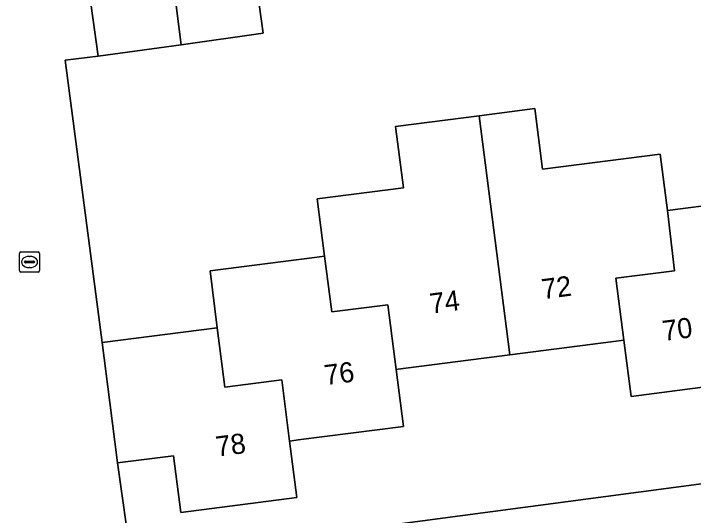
# Model space of a CAD drawing. Extents: x 158472 to 159562, y 388525 to 389606.
# Drawn here: x 159285.1 to 159318.83, y 388994.39 to 389019.31 of the extents above; entities that cross this region are included whole.
import ezdxf

# ---------------------------------------------------------------- set-up
doc = ezdxf.new("R2010")
doc.units = 0
for name, color, linetype in [('IMGEO_Erf', 7, 'Continuous'), ('IMGEO_Kolk', 7, 'Continuous'), ('IMGEO_Pand', 7, 'Continuous'), ('IMGEO_Pand_nummerreeks', 7, 'Continuous'), ('IMGEO_Rijbaan_lokaal_open', 7, 'Continuous'), ('IMGEO_Voetpad_open', 7, 'Continuous')]:
    doc.layers.add(name, color=color, linetype=linetype)

msp = doc.modelspace()

# ---------------------------------------------------------------- linework, layer by layer
at = {"layer": 'IMGEO_Erf'}
for points in [[(159296.681, 389024.061), (159297.477, 389018.329), (159293.411, 389017.763), (159289.296, 389017.191), (159287.647, 389016.993), (159289.489, 389002.975), (159294.424, 389003.61), (159295.204, 389003.71), (159294.844, 389006.531), (159300.019, 389007.196), (159300.529, 389007.262), (159300.164, 389010.114), (159304.441, 389010.664), (159304.05, 389013.706), (159308.197, 389014.239), (159310.951, 389014.594), (159311.339, 389011.575), (159317.178, 389012.327), (159317.538, 389009.525), (159323.192, 389010.253)], [(159320.677, 389000.94), (159315.739, 389000.305), (159315.379, 389003.098), (159314.341, 389002.964), (159309.725, 389002.37), (159304.556, 389001.705), (159304.171, 389001.655), (159304.071, 389001.642), (159304.436, 388998.811), (159299.208, 388998.139), (159298.896, 388998.099), (159298.793, 388998.086), (159299.149, 388995.277), (159293.395, 388994.537), (159293.033, 388997.354), (159290.258, 388996.997), (159290.925, 388992.198), (159345.018, 388999.389)]]:
    msp.add_lwpolyline(points, dxfattribs=at)
at = {"layer": 'IMGEO_Kolk'}
for p, q in [((159285.385, 389006.549), (159285.385, 389007.401)), ((159285.46, 389007.475), (159286.312, 389007.475)), ((159285.873, 389007.255), (159285.898, 389007.255)), ((159286.386, 389007.401), (159286.386, 389006.549)), ((159285.644, 389006.969), (159285.644, 389006.981)), ((159286.082, 389006.932), (159285.684, 389006.932)), ((159285.687, 389007.018), (159286.085, 389007.018)), ((159286.128, 389006.981), (159286.128, 389006.969)), ((159285.896, 389006.695), (159285.871, 389006.695)), ((159286.312, 389006.475), (159285.46, 389006.475))]:
    msp.add_line(p, q, dxfattribs=at)
for points in [[(159285.385, 389006.549), (159285.385, 389007.401)], [(159285.46, 389007.475), (159286.312, 389007.475)], [(159286.386, 389007.401), (159286.386, 389006.549)], [(159286.312, 389006.475), (159285.46, 389006.475)]]:
    msp.add_lwpolyline(points, dxfattribs=at)
for centre, radius, start, end in [((159285.462, 389007.399), 0.0765, 91.552, 178.448), ((159285.462, 389007.399), 0.0765, 91.552, 178.448), ((159286.31, 389007.399), 0.0765, 1.552, 88.448), ((159286.31, 389007.399), 0.0765, 1.552, 88.448), ((159285.684, 389006.978), 0.0403, 85.8775, 175.7526), ((159285.681, 389006.968), 0.0366, 178.938, 274.7102), ((159286.085, 389006.975), 0.043, 264.8664, 352.4533), ((159286.089, 389006.98), 0.0386, 1.7309, 96.639), ((159285.462, 389006.551), 0.0765, 181.552, 268.448), ((159285.462, 389006.551), 0.0765, 181.552, 268.448), ((159286.31, 389006.551), 0.0765, 271.552, 358.448), ((159286.31, 389006.551), 0.0765, 271.552, 358.448)]:
    msp.add_arc(centre, radius, start, end, dxfattribs=at)
for centre, major_axis, ratio, start_param, end_param in [((159285.872, 389006.975), (-0.387, 0.002), 0.722429, 4.712389, 7.853982), ((159285.897, 389006.975), (-0.39, 0.002), 0.717154, 1.570796, 4.712389)]:
    msp.add_ellipse(centre, major_axis=major_axis, ratio=ratio, start_param=start_param, end_param=end_param, dxfattribs=at)
at = {"layer": 'IMGEO_Pand'}
for points in [[(159292.678, 389023.505), (159293.411, 389017.763), (159297.477, 389018.329), (159296.681, 389024.061)], [(159292.678, 389023.505), (159288.5, 389022.924), (159289.296, 389017.191), (159293.411, 389017.763)], [(159317.538, 389009.525), (159317.178, 389012.327), (159311.339, 389011.575), (159310.951, 389014.594), (159308.197, 389014.239), (159309.725, 389002.37), (159314.341, 389002.964), (159315.379, 389003.098), (159314.984, 389006.164), (159317.886, 389006.538)], [(159308.197, 389014.239), (159304.05, 389013.706), (159304.441, 389010.664), (159300.164, 389010.114), (159300.529, 389007.262), (159300.883, 389004.498), (159303.657, 389004.853), (159304.071, 389001.642), (159304.171, 389001.655), (159304.556, 389001.705), (159309.725, 389002.37)], [(159323.563, 389007.459), (159323.192, 389010.253), (159317.538, 389009.525), (159317.886, 389006.538), (159314.984, 389006.164), (159315.379, 389003.098), (159315.739, 389000.305), (159320.677, 389000.94), (159321.344, 389001.026), (159321.444, 389001.039), (159321.035, 389004.21), (159323.933, 389004.583)], [(159300.529, 389007.262), (159300.019, 389007.196), (159294.844, 389006.531), (159295.204, 389003.71), (159295.581, 389000.756), (159298.408, 389001.117), (159298.793, 388998.086), (159298.896, 388998.099), (159299.208, 388998.139), (159304.436, 388998.811), (159304.071, 389001.642), (159303.657, 389004.853), (159300.883, 389004.498)], [(159295.204, 389003.71), (159294.424, 389003.61), (159289.489, 389002.975), (159289.872, 389000), (159290.258, 388996.997), (159293.033, 388997.354), (159293.395, 388994.537), (159299.149, 388995.277), (159298.793, 388998.086), (159298.408, 389001.117), (159295.581, 389000.756)]]:
    msp.add_lwpolyline(points, close=True, dxfattribs=at)
at = {"layer": 'IMGEO_Rijbaan_lokaal_open'}
msp.add_lwpolyline([(159278.407, 389021.915), (159279.036, 389018.775), (159279.636, 389015.783), (159281.628, 389016.182), (159282.169, 389011.828), (159283.076, 389004.524), (159283.845, 388999.022), (159284.354, 388996.324), (159284.851, 388991.395), (159290.925, 388992.198), (159290.258, 388996.997), (159289.872, 389000), (159289.489, 389002.975), (159287.647, 389016.993), (159289.296, 389017.191), (159288.5, 389022.924)], dxfattribs=at)
at = {"layer": 'IMGEO_Voetpad_open'}
msp.add_lwpolyline([(159399.788, 389011.079), (159399.098, 389011.275), (159395.158, 389012.394), (159394.331, 389012.891), (159380.71, 389011.066), (159370.656, 389009.718), (159367.743, 389009.328), (159364.304, 389008.867), (159361.221, 389008.454), (159355.444, 389007.656), (159349.487, 389006.833), (159349.687, 389005.227), (159345.507, 389000), (159345.018, 388999.389), (159290.925, 388992.198), (159284.851, 388991.395), (159285.529, 388986.084), (159271.233, 388983.248)], dxfattribs=at)

# ---------------------------------------------------------------- texts
at = {"layer": 'IMGEO_Pand_nummerreeks'}
for s, rotation, p in [('72', 7.3339, (159311.357, 389005.121)), ('74', 7.3339, (159305.806, 389004.407)), ('70', 7.3339, (159317.352, 389003.053)), ('76', 7.3224, (159300.574, 389000.856)), ('78', 7.3281, (159295.187, 388997.308))]:
    msp.add_text(s, height=1, rotation=rotation, dxfattribs=at).set_placement(p)

doc.saveas('drawing.dxf')
